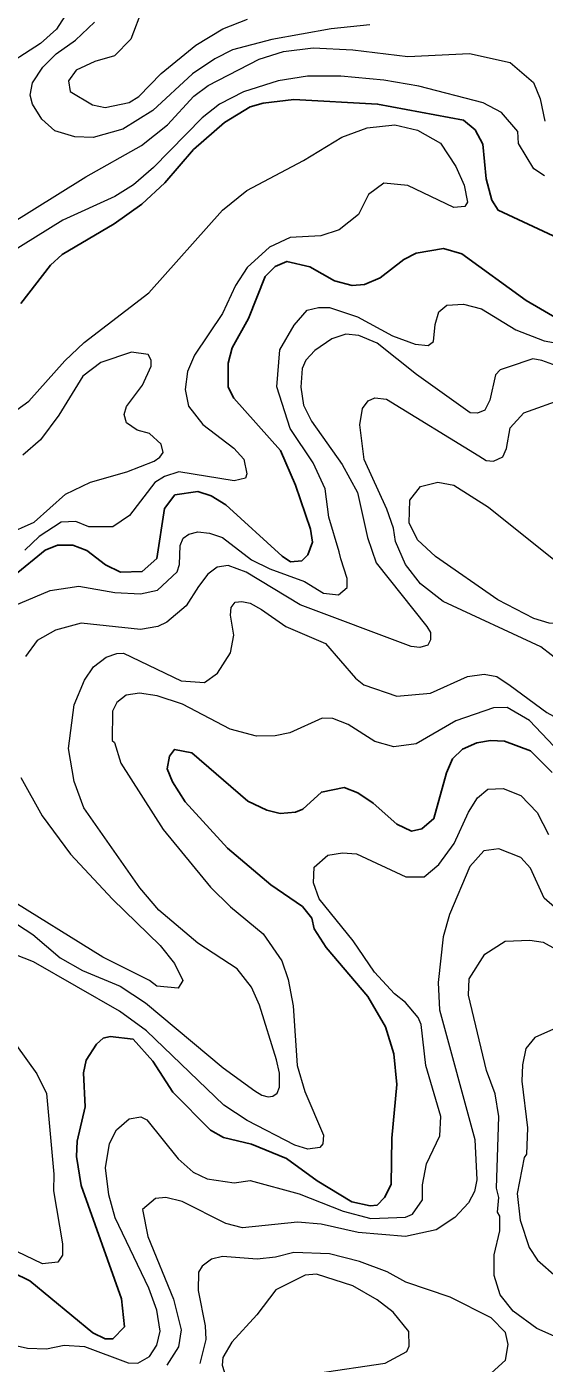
# Model space of a CAD drawing. Extents: x 673.6 to 698.9, y 7012 to 7040.1.
# Drawn here: x 675.069 to 675.804, y 7014.081 to 7015.98 of the extents above; entities that cross this region are included whole.
import ezdxf

# ---------------------------------------------------------------- set-up
doc = ezdxf.new("R2010")
doc.units = 0
doc.header["$LTSCALE"] = 0.032
doc.layers.add('1', color=7, linetype='Continuous', lineweight=25)
doc.layers.add('2', color=7, linetype='Continuous', lineweight=13)

msp = doc.modelspace()

# ---------------------------------------------------------------- linework, layer by layer
at = {"layer": '1'}
for points in [[(675.831, 7015.6766), (675.7384, 7015.7196), (675.7298, 7015.734), (675.7218, 7015.7642), (675.717, 7015.8133), (675.7059, 7015.8339), (675.6893, 7015.8473), (675.5672, 7015.8704), (675.4485, 7015.877), (675.405, 7015.8718), (675.3861, 7015.8663), (675.35, 7015.8444), (675.3058, 7015.8058), (675.265, 7015.7582), (675.2323, 7015.728), (675.1932, 7015.7002), (675.119, 7015.6564), (675.1028, 7015.6414), (675.0607, 7015.5869)], [(675.0511, 7015.2001), (675.0952, 7015.2363), (675.1127, 7015.2435), (675.1342, 7015.2434), (675.1543, 7015.236), (675.181, 7015.2154), (675.2022, 7015.2052), (675.2327, 7015.2058), (675.2536, 7015.2246), (675.2644, 7015.2957), (675.2794, 7015.3148), (675.3121, 7015.3198), (675.3311, 7015.3137), (675.3518, 7015.3007), (675.4317, 7015.2278), (675.4438, 7015.2199), (675.4597, 7015.2214), (675.4683, 7015.2298), (675.4748, 7015.2478), (675.4719, 7015.2661), (675.4509, 7015.3285), (675.4293, 7015.3779), (675.3631, 7015.4524), (675.3549, 7015.4681), (675.3549, 7015.5023), (675.3608, 7015.524), (675.384, 7015.5655), (675.4075, 7015.6255), (675.4216, 7015.6397), (675.4386, 7015.6468), (675.4711, 7015.6392), (675.5061, 7015.6193), (675.5311, 7015.6125), (675.5488, 7015.6139), (675.5709, 7015.6236), (675.6047, 7015.6494), (675.6219, 7015.6584), (675.6609, 7015.6649), (675.6868, 7015.6576), (675.7786, 7015.5912), (675.8248, 7015.5642)], [(675.8152, 7014.9202), (675.7847, 7014.9512), (675.7476, 7014.9648), (675.7276, 7014.9656), (675.7082, 7014.9624), (675.6879, 7014.9535), (675.6739, 7014.9397), (675.665, 7014.9197), (675.6472, 7014.8548), (675.6304, 7014.8402), (675.6153, 7014.8368), (675.5946, 7014.8468), (675.561, 7014.8769), (675.5393, 7014.8915), (675.52, 7014.899), (675.4875, 7014.8926), (675.4611, 7014.8682), (675.4508, 7014.8641), (675.4288, 7014.8622), (675.41, 7014.8669), (675.3828, 7014.8795), (675.3035, 7014.9485), (675.2788, 7014.9532), (675.2716, 7014.9435), (675.2683, 7014.9254), (675.2758, 7014.9069), (675.2938, 7014.8787), (675.354, 7014.8129), (675.4156, 7014.7606), (675.4606, 7014.7299), (675.4738, 7014.7134), (675.4773, 7014.6979), (675.4944, 7014.6715), (675.5535, 7014.602), (675.5785, 7014.5586), (675.5905, 7014.5204), (675.5948, 7014.4768), (675.5875, 7014.4005), (675.5864, 7014.3348), (675.5772, 7014.3164), (675.5666, 7014.3056), (675.557, 7014.3042), (675.5308, 7014.3101), (675.4816, 7014.3401), (675.4378, 7014.3715), (675.3881, 7014.392), (675.3482, 7014.4014), (675.3299, 7014.4118), (675.2765, 7014.466), (675.2478, 7014.5099), (675.2203, 7014.5413), (675.1873, 7014.5449), (675.1777, 7014.5425), (675.1682, 7014.5341), (675.1531, 7014.5113), (675.1495, 7014.4936), (675.1518, 7014.4451), (675.1406, 7014.3961), (675.1396, 7014.3744), (675.1463, 7014.3334), (675.2037, 7014.1723), (675.2077, 7014.1325), (675.1913, 7014.1153), (675.1803, 7014.1152), (675.1628, 7014.1241), (675.0734, 7014.1979), (675.049, 7014.2096)]]:
    msp.add_lwpolyline(points, dxfattribs=at)
at = {"layer": '2'}
for points in [[(675.1746, 7016.0763), (675.1111, 7015.9767), (675.0886, 7015.9567), (675.028, 7015.9175)], [(675.2332, 7016.006), (675.2168, 7015.9626), (675.1935, 7015.9387), (675.1655, 7015.9311), (675.1391, 7015.9186), (675.1283, 7015.9032), (675.1305, 7015.8884), (675.1625, 7015.8695), (675.1803, 7015.8656), (675.2145, 7015.8725), (675.2283, 7015.8812), (675.2601, 7015.9136), (675.309, 7015.9541), (675.3474, 7015.9772), (675.3825, 7015.9911)], [(675.5563, 7015.983), (675.5012, 7015.9772), (675.417, 7015.9623), (675.3611, 7015.9476), (675.3361, 7015.9349), (675.3043, 7015.9134), (675.2481, 7015.8612), (675.2053, 7015.8345), (675.1632, 7015.8228), (675.1374, 7015.8236), (675.1086, 7015.8325), (675.0905, 7015.8488), (675.0773, 7015.8704), (675.0739, 7015.883), (675.0772, 7015.9005), (675.0916, 7015.9227), (675.1105, 7015.9417), (675.1384, 7015.9613), (675.1652, 7015.9866)], [(675.0395, 7015.6965), (675.1527, 7015.7669), (675.2319, 7015.8115), (675.2688, 7015.8411), (675.3062, 7015.8818), (675.3268, 7015.8969), (675.3989, 7015.9344), (675.4337, 7015.9452), (675.4757, 7015.9501), (675.5323, 7015.9477), (675.6105, 7015.9379), (675.6981, 7015.9421), (675.7558, 7015.9296), (675.7886, 7015.9008), (675.7985, 7015.878), (675.805, 7015.8462)], [(675.5764, 7015.9042), (675.515, 7015.9098), (675.4677, 7015.9099), (675.4259, 7015.9034), (675.3766, 7015.8879), (675.3428, 7015.8704), (675.3181, 7015.851), (675.2491, 7015.7803), (675.2204, 7015.7556), (675.1942, 7015.7391), (675.1202, 7015.7055), (675.0245, 7015.6461)], [(675.7675, 7015.8142), (675.7665, 7015.8315), (675.7433, 7015.8583), (675.7172, 7015.872), (675.6257, 7015.896), (675.5764, 7015.9042)], [(675.0287, 7015.4174), (675.072, 7015.4479), (675.1231, 7015.5056), (675.1507, 7015.5316), (675.2425, 7015.602), (675.347, 7015.7195), (675.3818, 7015.7475), (675.462, 7015.7901), (675.5167, 7015.8235), (675.5524, 7015.8367), (675.5917, 7015.8409), (675.6241, 7015.8335), (675.6566, 7015.815), (675.6786, 7015.7817), (675.6902, 7015.7551), (675.6949, 7015.7311), (675.6915, 7015.7246), (675.6757, 7015.7233), (675.6104, 7015.7545), (675.5763, 7015.7578), (675.5542, 7015.7418), (675.5404, 7015.7135), (675.5129, 7015.6915), (675.4867, 7015.6831), (675.4431, 7015.6806)], [(675.8043, 7015.7682), (675.7891, 7015.7781), (675.7675, 7015.8142)], [(675.4431, 7015.6806), (675.4138, 7015.6672), (675.3822, 7015.6382), (675.3656, 7015.6124), (675.3471, 7015.5728), (675.307, 7015.5135)], [(675.0382, 7015.1519), (675.1021, 7015.179), (675.1428, 7015.185), (675.1942, 7015.176), (675.2303, 7015.1745), (675.2545, 7015.1795), (675.2824, 7015.2057), (675.2858, 7015.2161), (675.2867, 7015.2431), (675.2911, 7015.2535), (675.299, 7015.259), (675.3118, 7015.2622), (675.3284, 7015.2603), (675.3469, 7015.2542), (675.3884, 7015.2226), (675.4144, 7015.2096), (675.4633, 7015.1916), (675.4904, 7015.175), (675.5118, 7015.1727), (675.5239, 7015.1833), (675.524, 7015.1959), (675.5152, 7015.2239), (675.5127, 7015.2338), (675.498, 7015.283), (675.4927, 7015.3236), (675.4757, 7015.3606), (675.4433, 7015.4094), (675.424, 7015.4687), (675.4286, 7015.5213), (675.4489, 7015.5559), (675.4672, 7015.5775), (675.4836, 7015.581), (675.4992, 7015.5811), (675.5389, 7015.568), (675.5886, 7015.5409), (675.6208, 7015.5291), (675.6391, 7015.527), (675.6469, 7015.5331), (675.6491, 7015.5569), (675.6545, 7015.575), (675.6658, 7015.5844), (675.6893, 7015.586), (675.7151, 7015.5794), (675.7638, 7015.5493), (675.8038, 7015.5339), (675.841, 7015.527)], [(675.8005, 7015.506), (675.788, 7015.5082), (675.7527, 7015.4965), (675.7417, 7015.4927), (675.7349, 7015.4854), (675.727, 7015.4493), (675.7199, 7015.4354), (675.7093, 7015.431), (675.699, 7015.4317), (675.6225, 7015.4861), (675.5667, 7015.5306), (675.5408, 7015.5416), (675.522, 7015.5433), (675.5024, 7015.5367), (675.4781, 7015.5203), (675.4652, 7015.5065), (675.4601, 7015.4944), (675.4585, 7015.4681), (675.4619, 7015.4424), (675.4734, 7015.4198), (675.5171, 7015.3583), (675.5389, 7015.3182), (675.5532, 7015.2545), (675.5651, 7015.2183), (675.6373, 7015.1279), (675.6424, 7015.1191), (675.6423, 7015.1087), (675.6387, 7015.1015), (675.6275, 7015.0982), (675.6149, 7015.0992), (675.4575, 7015.1585), (675.3804, 7015.2051), (675.368, 7015.2097), (675.3549, 7015.2147), (675.3393, 7015.2121), (675.3262, 7015.2022), (675.3129, 7015.1845), (675.2956, 7015.1572), (675.2678, 7015.1342), (675.2549, 7015.1277), (675.2304, 7015.1235), (675.1461, 7015.1325), (675.1096, 7015.1225), (675.0838, 7015.1078), (675.067, 7015.085)], [(675.2455, 7015.4977), (675.2455, 7015.5065), (675.2412, 7015.5145), (675.2177, 7015.5179), (675.1741, 7015.5031), (675.1488, 7015.4836), (675.1147, 7015.428), (675.0885, 7015.3931), (675.0634, 7015.3714)], [(675.307, 7015.5135), (675.2973, 7015.4905), (675.294, 7015.4649), (675.2985, 7015.4411), (675.3192, 7015.4151), (675.3633, 7015.3813), (675.3772, 7015.3658), (675.3818, 7015.3449), (675.3798, 7015.3385), (675.3637, 7015.3348), (675.285, 7015.3478), (675.2645, 7015.3412), (675.2508, 7015.3325), (675.2151, 7015.2854), (675.1912, 7015.2693), (675.1573, 7015.2696), (675.1387, 7015.277), (675.1176, 7015.2763), (675.0865, 7015.2558), (675.066, 7015.2364)], [(676.0245, 7015.484), (675.9502, 7015.4973), (675.9107, 7015.4998), (675.8746, 7015.4893), (675.8373, 7015.4927), (675.8005, 7015.506)], [(675.2257, 7015.4071), (675.2104, 7015.4174), (675.2072, 7015.4292), (675.2104, 7015.4405), (675.2332, 7015.471), (675.2455, 7015.4977)], [(675.8288, 7015.0761), (675.7994, 7015.0988), (675.6603, 7015.1633), (675.6283, 7015.1884), (675.6068, 7015.2159), (675.5926, 7015.2486), (675.5897, 7015.2676), (675.5804, 7015.2946), (675.5481, 7015.3652), (675.5423, 7015.4146), (675.5461, 7015.4376), (675.554, 7015.4488), (675.5636, 7015.453), (675.5799, 7015.4509), (675.7112, 7015.3706), (675.7218, 7015.364), (675.7322, 7015.3628), (675.7454, 7015.3692), (675.7505, 7015.3809), (675.7559, 7015.4102), (675.7749, 7015.4315), (675.8334, 7015.4522)], [(675.0393, 7015.2583), (675.0793, 7015.276), (675.124, 7015.3157), (675.1593, 7015.333), (675.2111, 7015.3476), (675.25, 7015.3628), (675.2578, 7015.3684), (675.2626, 7015.3751), (675.2599, 7015.3868), (675.2431, 7015.4023), (675.2257, 7015.4071)], [(675.0449, 7014.7116), (675.0774, 7014.6902), (675.1164, 7014.6571), (675.1483, 7014.6391), (675.2015, 7014.6166), (675.2375, 7014.5931), (675.3481, 7014.5006), (675.3931, 7014.468), (675.4027, 7014.4616), (675.4117, 7014.4594), (675.4185, 7014.4605), (675.4247, 7014.4646), (675.428, 7014.4729), (675.4282, 7014.4929), (675.4236, 7014.5119), (675.3995, 7014.5894), (675.3883, 7014.615), (675.368, 7014.6411), (675.3118, 7014.6776), (675.2565, 7014.7246), (675.2294, 7014.7562), (675.1499, 7014.8701), (675.1362, 7014.9076), (675.1281, 7014.9544), (675.1365, 7015.0165), (675.1509, 7015.0517), (675.1638, 7015.0705), (675.1817, 7015.0842), (675.1967, 7015.0896), (675.2065, 7015.0897), (675.2885, 7015.0506), (675.3213, 7015.0481), (675.3398, 7015.0616), (675.3584, 7015.0905), (675.363, 7015.1153), (675.3585, 7015.1441), (675.3595, 7015.1548), (675.3652, 7015.1625), (675.3747, 7015.1633), (675.3865, 7015.161), (675.4024, 7015.1521), (675.4371, 7015.1276), (675.4932, 7015.1035), (675.5359, 7015.0542), (675.5478, 7015.045), (675.5948, 7015.029), (675.6427, 7015.0332), (675.695, 7015.0569), (675.7185, 7015.0602)], [(675.7185, 7015.0602), (675.7366, 7015.0566), (675.7555, 7015.0439), (675.8078, 7015.0056), (675.8265, 7014.9952), (675.8374, 7014.9943)], [(675.8438, 7014.9302), (675.7829, 7014.9944), (675.7513, 7015.0125), (675.7322, 7015.0124), (675.6786, 7014.9936), (675.6222, 7014.9609), (675.5904, 7014.9567), (675.5632, 7014.9642), (675.5257, 7014.9886), (675.5037, 7014.997), (675.4886, 7014.9976), (675.4425, 7014.9769), (675.4218, 7014.9726), (675.3954, 7014.9718), (675.3577, 7014.9817), (675.2904, 7015.0176), (675.2541, 7015.0295), (675.229, 7015.033), (675.21, 7015.0304), (675.197, 7015.0199), (675.1906, 7015.0076), (675.1902, 7014.966), (675.1937, 7014.963), (675.2028, 7014.9336), (675.2626, 7014.8394), (675.33, 7014.7574), (675.3584, 7014.7296), (675.4049, 7014.6912), (675.4312, 7014.6526), (675.4404, 7014.626), (675.4476, 7014.5885), (675.4532, 7014.5038), (675.4639, 7014.467), (675.4903, 7014.4047), (675.4896, 7014.3925), (675.4851, 7014.3871), (675.4683, 7014.3848), (675.4496, 7014.3908), (675.3819, 7014.4258), (675.3487, 7014.4477), (675.2389, 7014.5531), (675.2007, 7014.5813), (675.0784, 7014.6511), (675.0518, 7014.6618)], [(675.0605, 7014.9131), (675.0906, 7014.8587), (675.1311, 7014.8041), (675.1905, 7014.7405), (675.2584, 7014.6742), (675.2789, 7014.6487), (675.2908, 7014.6249), (675.2841, 7014.6139), (675.2537, 7014.6166), (675.2431, 7014.6247), (675.177, 7014.6577), (675.0381, 7014.744)], [(675.151, 7014.1044), (675.213, 7014.0813), (675.2269, 7014.0808), (675.2433, 7014.0903), (675.2538, 7014.1066), (675.2586, 7014.1264), (675.2537, 7014.1562), (675.2423, 7014.1872), (675.1947, 7014.2874), (675.1853, 7014.3201), (675.1807, 7014.3584), (675.1863, 7014.393), (675.1966, 7014.4125), (675.2146, 7014.4282), (675.2311, 7014.4307), (675.2397, 7014.4266), (675.2839, 7014.371), (675.3053, 7014.3521), (675.3252, 7014.3428), (675.3636, 7014.3371), (675.3865, 7014.3402), (675.4561, 7014.3217), (675.5182, 7014.2966), (675.5579, 7014.2863), (675.6068, 7014.2883), (675.6167, 7014.2925), (675.6309, 7014.3128), (675.631, 7014.3344), (675.637, 7014.364), (675.6556, 7014.404), (675.6571, 7014.4316), (675.6358, 7014.5037), (675.6293, 7014.5622), (675.6252, 7014.5719), (675.6069, 7014.5936), (675.5913, 7014.6059), (675.5628, 7014.6367), (675.5327, 7014.6811), (675.4843, 7014.7408), (675.4765, 7014.7636), (675.4774, 7014.7856), (675.4968, 7014.8027), (675.5175, 7014.8062), (675.5373, 7014.8046), (675.6076, 7014.7719), (675.6336, 7014.7718), (675.6545, 7014.7896), (675.6759, 7014.8192), (675.6964, 7014.864), (675.7091, 7014.8843), (675.7241, 7014.8966), (675.7457, 7014.8974), (675.7706, 7014.8876), (675.7938, 7014.8634), (675.8103, 7014.8322)], [(675.8188, 7014.7289), (675.8038, 7014.7419), (675.7844, 7014.7844), (675.7708, 7014.7995), (675.7394, 7014.812), (675.7183, 7014.8088), (675.6984, 7014.7869), (675.6697, 7014.7186), (675.6605, 7014.6868), (675.6532, 7014.6218)], [(675.9204, 7014.0802), (675.8556, 7014.1024), (675.7934, 7014.1301), (675.7599, 7014.1546), (675.7415, 7014.1779), (675.7329, 7014.2056), (675.7329, 7014.2346), (675.741, 7014.2689), (675.741, 7014.2899), (675.7378, 7014.2954), (675.7394, 7014.3161), (675.7362, 7014.3294), (675.7394, 7014.4315), (675.7345, 7014.4636), (675.7222, 7014.4967), (675.6967, 7014.6038), (675.6972, 7014.6271), (675.7198, 7014.6623), (675.7488, 7014.6804), (675.7838, 7014.6821), (675.8025, 7014.6794), (675.8205, 7014.6694)], [(675.6532, 7014.6218), (675.6555, 7014.583), (675.7056, 7014.3986), (675.7083, 7014.3415), (675.7048, 7014.3248), (675.6965, 7014.3089)], [(675.0252, 7014.5727), (675.0832, 7014.4922), (675.0969, 7014.4641), (675.1073, 7014.3493), (675.1067, 7014.3256), (675.1198, 7014.2503), (675.1197, 7014.2341), (675.1129, 7014.2244), (675.0914, 7014.2222), (675.0548, 7014.2396)], [(675.8258, 7014.5595), (675.7906, 7014.5437), (675.778, 7014.5282), (675.7731, 7014.5047), (675.7724, 7014.4814), (675.7805, 7014.4152), (675.7788, 7014.3777), (675.7755, 7014.3731), (675.7658, 7014.3219), (675.7697, 7014.2839), (675.7828, 7014.2454), (675.7943, 7014.2272), (675.8214, 7014.2035)], [(675.6965, 7014.3089), (675.6772, 7014.288), (675.6504, 7014.2703), (675.607, 7014.2607), (675.5398, 7014.2664), (675.487, 7014.2785), (675.4534, 7014.2811), (675.3755, 7014.273), (675.3518, 7014.2793), (675.2895, 7014.3106), (675.2665, 7014.3164), (675.2518, 7014.3148), (675.2335, 7014.2993), (675.241, 7014.2609), (675.2774, 7014.1718), (675.2882, 7014.128), (675.2846, 7014.1042), (675.268, 7014.078)], [(675.7137, 7014.053), (675.7492, 7014.0852), (675.7526, 7014.1073), (675.7491, 7014.1243), (675.7289, 7014.1451), (675.6702, 7014.1748), (675.6075, 7014.1961), (675.5811, 7014.2104), (675.5416, 7014.2255), (675.4992, 7014.236), (675.4482, 7014.2383), (675.4222, 7014.2313), (675.3962, 7014.2286), (675.3469, 7014.2326), (675.3316, 7014.2284), (675.3179, 7014.2187), (675.313, 7014.2103), (675.3122, 7014.1843), (675.3226, 7014.1339), (675.3235, 7014.1146), (675.3147, 7014.0804)], [(674.9979, 7014.1135), (675.0187, 7014.1134), (675.0702, 7014.1021), (675.0968, 7014.1012), (675.1223, 7014.1062), (675.151, 7014.1044)]]:
    msp.add_lwpolyline(points, dxfattribs=at)
for points in [[(675.6497, 7015.2272), (675.6241, 7015.251), (675.612, 7015.2754), (675.6129, 7015.3072), (675.6282, 7015.3269), (675.6531, 7015.333), (675.6756, 7015.3287), (675.7249, 7015.2974), (675.8202, 7015.221), (675.8527, 7015.1821), (675.8561, 7015.1517), (675.8506, 7015.1395), (675.8344, 7015.1316), (675.8109, 7015.1324), (675.7892, 7015.1393), (675.738, 7015.1659)], [(675.578, 7014.0806), (675.609, 7014.0975), (675.612, 7014.1049), (675.6116, 7014.1258), (675.5895, 7014.1534), (675.5669, 7014.1707), (675.5322, 7014.1907), (675.4806, 7014.2073), (675.4643, 7014.206), (675.4228, 7014.1848), (675.3956, 7014.1494), (675.3602, 7014.1108), (675.3475, 7014.0889), (675.3466, 7014.0778), (675.3519, 7014.0614), (675.3659, 7014.0503), (675.4022, 7014.0462), (675.4433, 7014.0535), (675.4818, 7014.0667)]]:
    msp.add_lwpolyline(points, close=True, dxfattribs=at)

doc.saveas('drawing.dxf')
